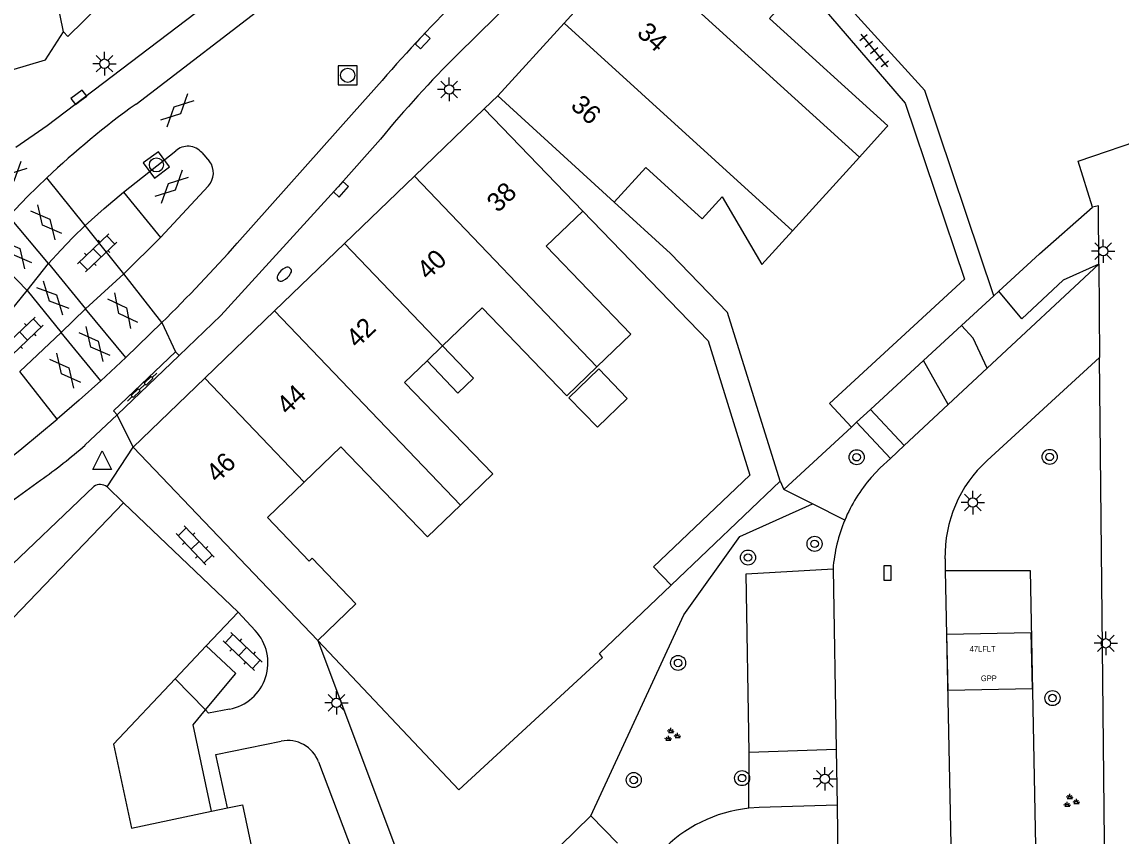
# Model space of a CAD drawing. Extents: x 132998 to 136004, y 396998 to 398512.
# Drawn here: x 133155.2 to 133213.6, y 397702.1 to 397745.4 of the extents above; entities that cross this region are included whole.
import ezdxf

# ---------------------------------------------------------------- set-up
doc = ezdxf.new("R2010")
doc.units = 0
for name, color, linetype in [('bp-anno-kenteken', 7, 'Continuous'), ('bp-grn-parkeervak', 7, 'Continuous'), ('gg-afsc-erfafscheiding', 7, 'Continuous'), ('gg-afsc-hekwerk', 7, 'Continuous'), ('gg-anno-huisnummerreeks BGT', 7, 'Continuous'), ('gg-bbg-gedigitaliseerde bebouwing', 7, 'Continuous'), ('gg-bbg-gedigitaliseerde bijgebouw', 7, 'Continuous'), ('gg-bbg-hoofdgebouw', 7, 'Continuous'), ('gg-bbg-luifel en loopbrug', 7, 'Continuous'), ('gg-bbg-tussenscheiding', 7, 'Continuous'), ('gg-knt-onverhard', 7, 'Continuous'), ('gg-knt-verharding', 7, 'Continuous'), ('gg-knt-verharding nz', 7, 'Continuous'), ('gt-grn-afwateringsgoot', 7, 'Continuous'), ('gt-grn-groengrens', 7, 'Continuous'), ('gt-grn-weggrens', 7, 'Continuous'), ('gt-symb-afwateringsgoot', 7, 'Continuous'), ('gt-symb-boom', 7, 'Continuous'), ('gt-symb-brandkraan', 7, 'Continuous'), ('gt-symb-gesloten verharding', 7, 'Continuous'), ('gt-symb-groenvak', 7, 'Continuous'), ('gt-symb-klinker verharding', 7, 'Continuous'), ('gt-symb-kolk', 7, 'Continuous'), ('gt-symb-lichtmast', 7, 'Continuous'), ('gt-symb-rioolschacht', 7, 'Continuous'), ('gt-symb-tegel verharding', 7, 'Continuous'), ('gt-symb-waterafsluiter', 7, 'Continuous'), ('kenmerkpunt gehandicapten parkeerplaats', 7, 'Continuous')]:
    doc.layers.add(name, color=color, linetype=linetype)

# ---------------------------------------------------------------- blocks, each defined once
blk = doc.blocks.new('gt0-GESVH1')
at = {"layer": 'gt-symb-gesloten verharding'}
for p, q in [((-0.992, -0.261), (0.008, 0.239)), ((0.008, -0.261), (-0.992, 0.239)), ((0.008, 0.239), (1.008, -0.261)), ((1.008, 0.239), (0.008, -0.261))]:
    blk.add_line(p, q, dxfattribs=at)
blk = doc.blocks.new('gt0-KOLK')
at = {"layer": 'gt-symb-kolk'}
blk.add_lwpolyline([(0, 0), (0.375, 0), (0.375, 0.4), (-0.375, 0.4), (-0.375, 0), (0, 0)], dxfattribs=at)
blk = doc.blocks.new('gt0-LMAST')
at = {"layer": 'gt-symb-lichtmast'}
for p, q in [((-0.005, 0.246), (-0.005, 0.621)), ((-0.182, 0.173), (-0.447, 0.438)), ((0.172, 0.173), (0.437, 0.438)), ((-0.255, -0.004), (-0.63, -0.004)), ((-0.182, -0.181), (-0.447, -0.446)), ((-0.005, -0.254), (-0.005, -0.629)), ((0.437, -0.446), (0.172, -0.181)), ((0.245, -0.004), (0.62, -0.004))]:
    blk.add_line(p, q, dxfattribs=at)
blk.add_circle((-0.005, -0.004), 0.25, dxfattribs=at)
blk = doc.blocks.new('gt0-RS')
at = {"layer": 'gt-symb-rioolschacht'}
blk.add_lwpolyline([(-0.5, -0.5), (0.5, -0.5), (0.5, 0.5), (-0.5, 0.5)], close=True, dxfattribs=at)
blk.add_circle((0, 0), 0.375, dxfattribs=at)
blk = doc.blocks.new('gt0-KL1')
at = {"layer": 'gt-symb-klinker verharding'}
for p, q in [((-1.15, 0.3), (1.15, 0.3)), ((-1, -0.3), (-1, 0.3)), ((-0.5, 0.3), (-0.5, 0.45)), ((0, -0.3), (0, 0.3)), ((0.5, 0.3), (0.5, 0.45)), ((1, -0.3), (1, 0.3)), ((-1.15, -0.3), (1.15, -0.3)), ((-0.5, -0.45), (-0.5, -0.3)), ((0.5, -0.45), (0.5, -0.3))]:
    blk.add_line(p, q, dxfattribs=at)
blk = doc.blocks.new('gt0-BR')
at = {"layer": 'gt-symb-brandkraan'}
for centre, radius, start, end in [((-0.244, 0), 0.206, 107.56694, 252.43307), ((0.599, -2.664), 3, 106.89205, 107.56694), ((0, -0.691), 0.938, 73.10799, 106.89205), ((-0.599, -2.664), 3, 72.43309, 73.10799), ((0.244, 0), 0.206, 287.56695, 72.43309), ((0.599, 2.664), 3, 252.43307, 253.10797), ((0, 0.691), 0.938, 253.10797, 286.89206), ((-0.599, 2.664), 3, 286.89206, 287.56695)]:
    blk.add_arc(centre, radius, start, end, dxfattribs=at)
blk = doc.blocks.new('gt0-TEG1')
at = {"layer": 'gt-symb-tegel verharding'}
for p, q in [((-1.125, 0), (1.125, 0)), ((-0.9, -0.25), (-0.9, 0.25)), ((-0.45, -0.25), (-0.45, 0.25)), ((0, -0.25), (0, 0.25)), ((0.45, -0.25), (0.45, 0.25)), ((0.9, -0.25), (0.9, 0.25))]:
    blk.add_line(p, q, dxfattribs=at)
blk = doc.blocks.new('gt0-WAFSL')
at = {"layer": 'gt-symb-waterafsluiter'}
for p, q in [((-0.5, -0.333), (0, 0.667)), ((0, 0.667), (0.5, -0.333)), ((0.5, -0.333), (-0.5, -0.333))]:
    blk.add_line(p, q, dxfattribs=at)
blk = doc.blocks.new('gt0-AFWGT_1')
at = {"layer": 'gt-symb-afwateringsgoot'}
for p, q in [((-1.076, 0), (-0.726, 0)), ((-0.225, 0), (0.225, 0)), ((0.725, 0), (1.075, 0))]:
    blk.add_line(p, q, dxfattribs=at)
for points in [[(-0.726, 0.075), (-0.225, 0.075), (-0.225, -0.075), (-0.726, -0.075)], [(0.225, 0.075), (0.725, 0.075), (0.725, -0.075), (0.225, -0.075)]]:
    blk.add_lwpolyline(points, close=True, dxfattribs=at)
blk = doc.blocks.new('gt0-BOOM')
at = {"layer": 'gt-symb-boom'}
for radius in [0.4, 0.2]:
    blk.add_circle((0, 0), radius, dxfattribs=at)
blk = doc.blocks.new('gt0-GRVAK')
at = {"layer": 'gt-symb-groenvak'}
for p, q in [((-0.11, 0.189), (-0.228, 0.24)), ((-0.182, 0.153), (0.088, 0.153)), ((-0.091, 0.211), (-0.156, 0.322)), ((-0.047, 0.214), (-0.047, 0.393)), ((-0.004, 0.211), (0.061, 0.322)), ((0.015, 0.189), (0.133, 0.24)), ((0.262, -0.052), (0.197, 0.059)), ((0.305, -0.049), (0.305, 0.13)), ((0.349, -0.052), (0.414, 0.059)), ((-0.245, -0.228), (-0.363, -0.177)), ((-0.318, -0.264), (-0.047, -0.264)), ((-0.226, -0.206), (-0.291, -0.095)), ((-0.183, -0.203), (-0.183, -0.024)), ((-0.139, -0.206), (-0.074, -0.095)), ((-0.12, -0.228), (-0.002, -0.177)), ((0.243, -0.074), (0.125, -0.023)), ((0.17, -0.11), (0.441, -0.11)), ((0.368, -0.074), (0.486, -0.023))]:
    blk.add_line(p, q, dxfattribs=at)

msp = doc.modelspace()

# ---------------------------------------------------------------- linework, layer by layer
at = {"layer": 'bp-grn-parkeervak'}
msp.add_lwpolyline([(133204.377, 397709.855), (133208.874, 397709.947), (133208.817, 397712.911), (133204.316, 397712.818), (133204.377, 397709.855)], dxfattribs=at)
at = {"layer": 'gg-afsc-erfafscheiding'}
for p, q in [((133209.247, 397733.062), (133212.076, 397735.54)), ((133189.674, 397715.448), (133195.466, 397720.978)), ((133195.466, 397720.978), (133195.664, 397720.528)), ((133185.864, 397711.811), (133189.674, 397715.448))]:
    msp.add_line(p, q, dxfattribs=at)
for points in [[(133206.823, 397730.825), (133203.153, 397741.742), (133197.277, 397748.235)], [(133196.611, 397747.489), (133202.115, 397741.061), (133205.26, 397731.705), (133198.1, 397725.097), (133199.257, 397723.843)], [(133212.076, 397735.54), (133211.303, 397737.983), (133215.148, 397739.289)], [(133195.466, 397720.978), (133192.675, 397729.942), (133189.653, 397733.077), (133186.654, 397735.809)], [(133184.983, 397735.331), (133191.638, 397728.427), (133193.858, 397721.297), (133188.747, 397716.418), (133189.674, 397715.448)]]:
    msp.add_lwpolyline(points, dxfattribs=at)
at = {"layer": 'gg-afsc-hekwerk'}
for p, q in [((133207.517, 397731.465), (133209.247, 397733.062)), ((133206.823, 397730.825), (133207.096, 397731.077)), ((133207.096, 397731.077), (133207.517, 397731.465)), ((133205.112, 397729.246), (133206.823, 397730.825)), ((133203.095, 397727.385), (133205.112, 397729.246)), ((133200.28, 397724.787), (133203.095, 397727.385)), ((133199.538, 397724.102), (133200.28, 397724.787)), ((133199.257, 397723.843), (133199.538, 397724.102)), ((133195.664, 397720.528), (133199.257, 397723.843))]:
    msp.add_line(p, q, dxfattribs=at)
for points in [[(133170.9, 397712.5), (133178.387, 397704.559), (133186.032, 397711.596), (133185.864, 397711.811)], [(133164.931, 397708.812), (133166.541, 397710.746), (133164.975, 397712.221)], [(133165.248, 397703.422), (133164.271, 397708.019), (133164.931, 397708.812)]]:
    msp.add_lwpolyline(points, dxfattribs=at)
at = {"layer": 'gg-bbg-gedigitaliseerde bebouwing'}
for p, q in [((133180.46, 397741.45), (133186.654, 397735.809)), ((133184.983, 397735.331), (133179.75, 397740.76)), ((133199.682, 397738.199), (133201.109, 397739.77)), ((133196.127, 397734.288), (133199.682, 397738.199)), ((133176.707, 397727.366), (133177.53, 397728.159))]:
    msp.add_line(p, q, dxfattribs=at)
for points in [[(133201.109, 397739.77), (133201.188, 397739.856), (133194.9, 397745.572), (133196.611, 397747.489)], [(133186.654, 397735.809), (133188.325, 397737.644), (133191.326, 397734.916)], [(133191.326, 397734.916), (133192.389, 397736.086), (133194.496, 397732.495), (133196.127, 397734.288)], [(133185.731, 397727.046), (133187.54, 397728.789), (133183.04, 397733.46), (133184.983, 397735.331)], [(133177.53, 397728.159), (133179.638, 397730.19), (133184.141, 397725.515), (133185.731, 397727.046)], [(133178.478, 397719.698), (133180.195, 397721.352), (133175.511, 397726.215), (133176.707, 397727.366)], [(133170.179, 397720.913), (133172.126, 397722.789), (133176.728, 397718.012), (133178.478, 397719.698)], [(133170.9, 397712.5), (133172.926, 397714.452), (133170.592, 397716.868), (133170.444, 397716.725), (133168.224, 397719.03), (133170.179, 397720.913)]]:
    msp.add_lwpolyline(points, dxfattribs=at)
at = {"layer": 'gg-bbg-gedigitaliseerde bijgebouw'}
msp.add_lwpolyline([(133184.247, 397725.406), (133185.76, 397723.834), (133187.343, 397725.359), (133185.835, 397726.936), (133184.247, 397725.406)], dxfattribs=at)
at = {"layer": 'gg-bbg-hoofdgebouw'}
for p, q in [((133157.38, 397744.86), (133155.244, 397755.748)), ((133187.548, 397749.231), (133183.99, 397745.325)), ((133183.99, 397745.325), (133180.46, 397741.45)), ((133176.041, 397737.188), (133179.75, 397740.76)), ((133172.324, 397733.608), (133176.041, 397737.188)), ((133168.606, 397730.028), (133172.324, 397733.608)), ((133164.889, 397726.449), (133168.606, 397730.028)), ((133161.08, 397722.78), (133164.889, 397726.449)), ((133170.9, 397712.5), (133161.08, 397722.78)), ((133148.614, 397707.359), (133160.57, 397719.82)), ((133160.57, 397719.82), (133166.66, 397714.01)), ((133166.66, 397714.01), (133164.975, 397712.221)), ((133164.975, 397712.221), (133163.315, 397710.457)), ((133165.248, 397703.422), (133166.109, 397703.604)), ((133185.41, 397703.17), (133182.49, 397700.32)), ((133186.82, 397701.73), (133185.41, 397703.17))]:
    msp.add_line(p, q, dxfattribs=at)
for points in [[(133151.232, 397741.824), (133156.43, 397743.38), (133157.38, 397744.86)], [(133163.315, 397710.457), (133160.05, 397706.99), (133161, 397702.52), (133165.248, 397703.422)], [(133166.109, 397703.604), (133166.89, 397703.77), (133167.674, 397700.086)]]:
    msp.add_lwpolyline(points, dxfattribs=at)
at = {"layer": 'gg-bbg-luifel en loopbrug'}
msp.add_lwpolyline([(133176.707, 397727.366), (133178.347, 397725.649), (133179.17, 397726.442), (133177.53, 397728.159)], dxfattribs=at)
at = {"layer": 'gg-bbg-tussenscheiding'}
for p, q in [((133187.548, 397749.231), (133199.682, 397738.199)), ((133183.99, 397745.325), (133196.127, 397734.288)), ((133176.041, 397737.188), (133185.731, 397727.046)), ((133172.324, 397733.608), (133177.53, 397728.159)), ((133168.606, 397730.028), (133178.478, 397719.698)), ((133164.889, 397726.449), (133170.179, 397720.913))]:
    msp.add_line(p, q, dxfattribs=at)
at = {"layer": 'gg-knt-onverhard'}
msp.add_line((133202.067, 397722.871), (133200.28, 397724.787), dxfattribs=at)
at = {"layer": 'gg-knt-verharding'}
for p, q in [((133178.33, 397743.663), (133200.963, 397765.965)), ((133172.839, 397740.602), (133174.313, 397742.277)), ((133160.581, 397736.338), (133163.347, 397738.532)), ((133164.74, 397738.436), (133165.147, 397737.972)), ((133160.581, 397736.338), (133162.533, 397733.93)), ((133165.084, 397736.672), (133162.533, 397733.93)), ((133162.533, 397733.93), (133160.588, 397731.988)), ((133155.448, 397731.115), (133156.587, 397732.545)), ((133156.587, 397732.545), (133158.553, 397730.134)), ((133212.41, 397732.512), (133206.47, 397726.975)), ((133212.41, 397732.512), (133212.452, 397727.543)), ((133158.553, 397730.134), (133160.588, 397731.988)), ((133153.558, 397728.772), (133155.448, 397731.115)), ((133155.448, 397731.115), (133157.264, 397728.883)), ((133158.553, 397730.134), (133157.264, 397728.883)), ((133157.264, 397728.883), (133155.067, 397726.806)), ((133204.393, 397725.039), (133203.095, 397727.385)), ((133206.47, 397726.975), (133204.393, 397725.039)), ((133212.452, 397727.543), (133206.468, 397722.066)), ((133204.393, 397725.039), (133202.067, 397722.871)), ((133158.528, 397722.89), (133160.234, 397724.49)), ((133202.067, 397722.871), (133201.328, 397722.182)), ((133158.995, 397720.687), (133146.891, 397709.127)), ((133159.705, 397720.677), (133160.57, 397719.82)), ((133204.233, 397716.847), (133204.246, 397716.228)), ((133166.66, 397714.01), (133167.578, 397713.024)), ((133170.9, 397712.5), (133176.132, 397698.591)), ((133164.931, 397708.812), (133163.315, 397710.457)), ((133198.44, 397706.699), (133193.823, 397706.537)), ((133198.44, 397706.699), (133198.5, 397703.74))]:
    msp.add_line(p, q, dxfattribs=at)
for points in [[(133169.666, 397749.898), (133168.354, 397748.858), (133156.526, 397739.866), (133154.846, 397738.709)], [(133157.38, 397744.86), (133157.607, 397744.617), (133159.326, 397746.29)], [(133163.534, 397727.645), (133165.752, 397729.772), (133171.984, 397736.622), (133174.23, 397739.162)], [(133158.54, 397734.558), (133159.54, 397735.468), (133160.581, 397736.338)], [(133212.41, 397732.512), (133212.385, 397735.616), (133212.076, 397735.54)], [(133158.54, 397734.558), (133157.878, 397733.919), (133157.236, 397733.26), (133156.587, 397732.545)], [(133206.47, 397726.975), (133205.734, 397728.572), (133205.112, 397729.246)], [(133204.914, 397683.443), (133209.975, 397683.484), (133212.869, 397686.392), (133212.452, 397727.543)], [(133201.328, 397722.182), (133200.781, 397721.672), (133200.311, 397721.171)], [(133148.544, 397715.379), (133149.285, 397716.019), (133151.082, 397717.342), (133156.16, 397721.02)], [(133193.823, 397706.537), (133193.664, 397716.045), (133198.283, 397716.306)], [(133204.246, 397716.228), (133208.753, 397716.214), (133209.317, 397686.93), (133204.85, 397686.762)], [(133166.206, 397708.848), (133165.1, 397708.64), (133164.931, 397708.812)], [(133166.109, 397703.604), (133165.49, 397706.43), (133168.954, 397707.143)], [(133170.941, 397706.05), (133176.809, 397690.542), (133177.063, 397689.735), (133177.222, 397688.905)], [(133198.5, 397703.74), (133194.359, 397703.618), (133193.807, 397703.581)]]:
    msp.add_lwpolyline(points, dxfattribs=at)
for centre, radius, start, end in [((133242.468, 397682.721), 90.51, 134.91392, 138.85187), ((133221.679, 397700.058), 61.486, 134.83145, 140.50723), ((133163.996, 397737.789), 0.986, 40.9914, 131.12387), ((133164.328, 397737.36), 1.023, 317.70063, 36.75043), ((133141.893, 397741.521), 24.977, 304.83506, 311.76096), ((133211.11, 397716.99), 6.879, 132.44361, 181.19101), ((133206.681, 397715.659), 8.424, 139.12776, 157.36197), ((133159.343, 397720.164), 0.628, 54.76313, 123.62301), ((133206.682, 397715.662), 8.424, 157.38551, 175.61468), ((133165.742, 397711.314), 2.509, 280.65163, 42.97311), ((133169.307, 397705.433), 1.746, 20.69247, 101.6793), ((133194.576, 397696.168), 7.453, 95.92043, 136.76628)]:
    msp.add_arc(centre, radius, start, end, dxfattribs=at)
at = {"layer": 'gg-knt-verharding nz'}
for p, q in [((133161.246, 397741.021), (133169.352, 397747.24)), ((133172.839, 397740.602), (133166.618, 397733.617)), ((133158.54, 397734.558), (133156.501, 397737.103)), ((133156.587, 397732.545), (133154.475, 397735.063)), ((133160.588, 397731.988), (133158.54, 397734.558)), ((133155.448, 397731.115), (133153.109, 397733.531)), ((133162.614, 397729.4), (133160.588, 397731.988)), ((133160.692, 397727.538), (133158.553, 397730.134)), ((133162.614, 397729.4), (133160.692, 397727.538)), ((133159.361, 397726.306), (133157.264, 397728.883)), ((133160.692, 397727.538), (133159.361, 397726.306)), ((133157.051, 397724.266), (133155.067, 397726.806)), ((133198.283, 397716.306), (133198.44, 397706.699)), ((133204.246, 397716.228), (133204.85, 397686.762))]:
    msp.add_line(p, q, dxfattribs=at)
for points in [[(133154.475, 397735.063), (133155.472, 397736.099), (133156.501, 397737.103)], [(133159.361, 397726.306), (133158.214, 397725.277), (133157.051, 397724.266)], [(133147.895, 397717.333), (133153.26, 397721.178), (133155.174, 397722.699), (133157.051, 397724.266)]]:
    msp.add_lwpolyline(points, dxfattribs=at)
for centre, radius, start, end in [((133187.989, 397703.801), 45.831, 125.69753, 133.39621), ((133092.94, 397799.564), 98.881, 314.79917, 318.16915)]:
    msp.add_arc(centre, radius, start, end, dxfattribs=at)
at = {"layer": 'gt-grn-afwateringsgoot'}
for p in [(133160.234, 397724.49), (133163.346, 397727.853)]:
    msp.add_line(p, (133163.534, 397727.645), dxfattribs=at)
msp.add_lwpolyline([(133160.234, 397724.49), (133160.047, 397724.703), (133163.346, 397727.853)], dxfattribs=at)
at = {"layer": 'gt-grn-groengrens'}
for p, q in [((133201.328, 397722.182), (133199.538, 397724.102)), ((133197.19, 397719.762), (133195.664, 397720.528)), ((133198.906, 397718.901), (133197.19, 397719.762)), ((133193.807, 397703.581), (133193.823, 397706.537))]:
    msp.add_line(p, q, dxfattribs=at)
for points in [[(133212.41, 397732.512), (133210.505, 397731.652), (133208.31, 397729.606), (133207.096, 397731.077)], [(133185.41, 397703.17), (133190.352, 397713.867), (133193.33, 397718.02), (133197.19, 397719.762)]]:
    msp.add_lwpolyline(points, dxfattribs=at)
at = {"layer": 'gt-grn-weggrens'}
for p, q in [((133180.46, 397741.45), (133179.75, 397740.76)), ((133162.614, 397729.4), (133163.346, 397727.853)), ((133161.08, 397722.78), (133160.234, 397724.49)), ((133159.705, 397720.677), (133161.08, 397722.78)), ((133198.5, 397703.74), (133198.54, 397700.15))]:
    msp.add_line(p, q, dxfattribs=at)

# ---------------------------------------------------------------- block references
at = {"layer": 'gt-symb-afwateringsgoot', "xscale": 0.9999404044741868, "yscale": 0.9999404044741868, "rotation": 43.67296110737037}
msp.add_blockref('gt0-AFWGT_1', (133161.565, 397725.974), dxfattribs=at)
at = {"layer": 'gt-symb-boom'}
for p in [(133199.537, 397722.243), (133209.794, 397722.261), (133197.301, 397717.638), (133193.763, 397716.91), (133190.049, 397711.305), (133209.946, 397709.437), (133187.693, 397705.082), (133193.45, 397705.183)]:
    msp.add_blockref('gt0-BOOM', p, dxfattribs=at)
at = {"layer": 'gt-symb-brandkraan', "rotation": 44.132640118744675}
msp.add_blockref('gt0-BR', (133169.116, 397731.97), dxfattribs=at)
at = {"layer": 'gt-symb-gesloten verharding'}
for p, rotation in [((133163.425, 397740.688), 44.02760489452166), ((133154.556, 397737.1), 44.02760489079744), ((133163.125, 397736.626), 44.02760489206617), ((133156.466, 397734.722), 130.01095772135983), ((133154.871, 397733.194), -49.98904227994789), ((133156.827, 397730.719), -46.86327911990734), ((133160.532, 397730.047), -51.949031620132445), ((133159.027, 397728.249), 129.48286402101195), ((133157.477, 397726.855), -50.88391083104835)]:
    msp.add_blockref('gt0-GESVH1', p, dxfattribs=dict(at, rotation=rotation))
at = {"layer": 'gt-symb-groenvak'}
for p in [(133189.715, 397707.457), (133210.915, 397703.947)]:
    msp.add_blockref('gt0-GRVAK', p, dxfattribs=at)
at = {"layer": 'gt-symb-klinker verharding'}
for p, rotation in [((133159.174, 397733.106), 43.62257341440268), ((133155.262, 397728.686), 43.62257341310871), ((133164.381, 397717.554), 133.54158234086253), ((133166.906, 397711.914), 136.70135460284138)]:
    msp.add_blockref('gt0-KL1', p, dxfattribs=dict(at, rotation=rotation))
at = {"layer": 'gt-symb-kolk'}
for p, rotation in [((133176.325, 397744.503), -133.04237125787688), ((133158.323, 397741.221), 37.27827004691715), ((133171.984, 397736.622), -132.2313470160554), ((133200.975, 397716.089), -90.00000000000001)]:
    msp.add_blockref('gt0-KOLK', p, dxfattribs=dict(at, rotation=rotation))
at = {"layer": 'gt-symb-lichtmast'}
for p in [(133159.567, 397743.171), (133177.887, 397741.804), (133212.644, 397733.199), (133205.713, 397719.834), (133212.783, 397712.352), (133171.896, 397709.187), (133197.857, 397705.145)]:
    msp.add_blockref('gt0-LMAST', p, dxfattribs=at)
at = {"layer": 'gt-symb-rioolschacht'}
msp.add_blockref('gt0-RS', (133172.489, 397742.548), dxfattribs=at)
at = {"layer": 'gt-symb-rioolschacht', "rotation": 36.437350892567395}
msp.add_blockref('gt0-RS', (133162.323, 397737.786), dxfattribs=at)
at = {"layer": 'gt-symb-tegel verharding', "rotation": -50.7226885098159}
msp.add_blockref('gt0-TEG1', (133200.472, 397743.865), dxfattribs=at)
at = {"layer": 'gt-symb-waterafsluiter'}
msp.add_blockref('gt0-WAFSL', (133159.438, 397721.921), dxfattribs=at)

# ---------------------------------------------------------------- texts
at = {"layer": 'bp-anno-kenteken'}
msp.add_text('47LFLT', height=0.3, dxfattribs=at).set_placement((133205.541, 397711.899))
at = {"layer": 'gg-anno-huisnummerreeks BGT'}
for s, rotation, p in [('34', 317.7, (133187.802, 397744.724)), ('36', 317.7, (133184.282, 397740.86)), ('38', 43.9, (133180.47, 397735.206)), ('40', 43.9, (133176.757, 397731.63)), ('42', 43.9, (133172.99, 397728.002)), ('44', 43.9, (133169.296, 397724.445)), ('46', 43.9, (133165.55, 397720.838))]:
    msp.add_text(s, height=1, rotation=rotation, dxfattribs=at).set_placement(p)
at = {"layer": 'kenmerkpunt gehandicapten parkeerplaats'}
msp.add_text('GPP', height=0.3, dxfattribs=at).set_placement((133206.137, 397710.338))

doc.saveas('drawing.dxf')
